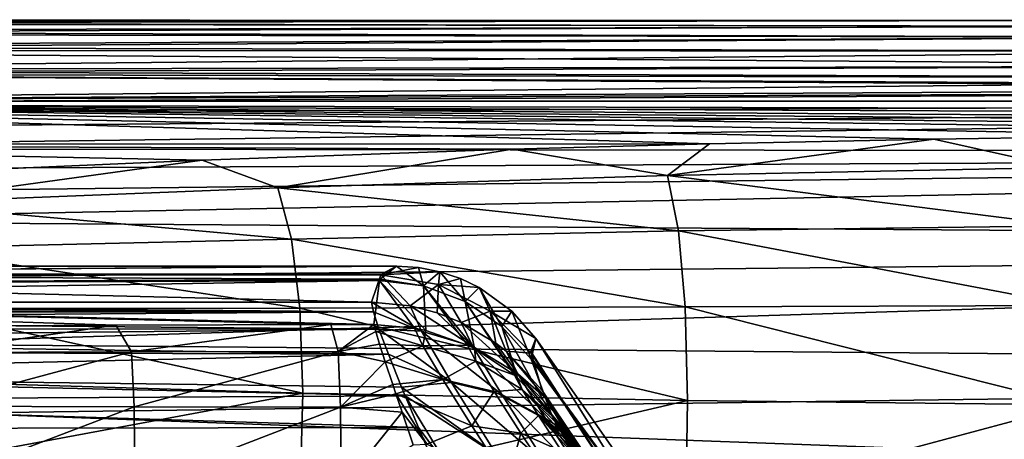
# Model space of a CAD drawing. Header units: metres. Extents: x -90 to 90, y -173 to 74.
# Tile 489 of 564: x 36 to 47, y 9 to 14. Entities that reach past the tile are written whole.
import ezdxf

# ---------------------------------------------------------------- set-up
doc = ezdxf.new("R2010")
doc.units = ezdxf.units.M
doc.layers.add('solid_509418', color=7, linetype='CONTINUOUS')
doc.layers.add('solid_509418_01', color=7, linetype='CONTINUOUS')

msp = doc.modelspace()

# ---------------------------------------------------------------- linework, layer by layer
at = {"layer": 'solid_509418'}
msp.add_3dface([(71.5, 8.020932, 20.362175), (35.100643, 9.368428, 19.276245), (-71.5, 8.020932, 20.362175)], dxfattribs=at)
at = {"layer": 'solid_509418_01'}
for points in [[(27.148355, 13.999538, -0.271879), (48.564259, 13.990871, 1.208513), (48.562248, 13.991098, -1.193362)], [(27.207102, 13.9539, -2.715476), (27.148355, 13.999538, -0.271879), (48.562248, 13.991098, -1.193362)], [(27.148355, 13.999538, -0.271879), (27.186066, 13.970243, 2.181793), (48.564259, 13.990871, 1.208513)], [(27.186066, 13.970243, 2.181793), (49.066555, 13.920585, 3.563717), (48.564259, 13.990871, 1.208513)], [(27.186066, 13.970243, 2.181793), (27.321669, 13.864264, 4.658258), (49.066555, 13.920585, 3.563717)], [(27.207102, 13.9539, -2.715476), (48.562248, 13.991098, -1.193362), (49.057552, 13.921746, -3.537581)], [(27.360445, 13.833748, -5.154876), (27.207102, 13.9539, -2.715476), (49.057552, 13.921746, -3.537581)], [(27.321669, 13.864264, 4.658258), (50.046993, 13.792353, 5.760246), (49.066555, 13.920585, 3.563717)], [(27.360445, 13.833748, -5.154876), (49.057552, 13.921746, -3.537581), (50.0397, 13.793348, -5.746435)], [(27.321669, 13.864264, 4.658258), (27.556841, 13.677979, 7.170755), (50.046993, 13.792353, 5.760246)], [(27.60552, 13.638899, -7.592478), (27.360445, 13.833748, -5.154876), (50.0397, 13.793348, -5.746435)], [(27.556841, 13.677979, 7.170755), (51.460754, 13.628346, 7.702366), (50.046993, 13.792353, 5.760246)], [(27.60552, 13.638899, -7.592478), (50.0397, 13.793348, -5.746435), (51.458023, 13.628638, -7.699351)], [(27.556841, 13.677979, 7.170755), (27.893213, 13.405949, 9.731151), (51.460754, 13.628346, 7.702366)], [(27.60552, 13.638899, -7.592478), (51.458023, 13.628638, -7.699351), (53.243412, 13.456925, -9.305748)], [(27.940966, 13.36669, -10.046323), (27.60552, 13.638899, -7.592478), (53.243412, 13.456925, -9.305748)], [(27.893213, 13.405949, 9.731151), (53.246109, 13.456704, 9.307644), (51.460754, 13.628346, 7.702366)], [(27.893213, 13.405949, 9.731151), (55.326469, 13.306952, 10.507484), (53.246109, 13.456704, 9.307644)], [(27.940966, 13.36669, -10.046323), (53.243412, 13.456925, -9.305748), (55.324173, 13.307088, -10.506461)], [(27.893213, 13.405949, 9.731151), (28.332397, 13.040526, 12.352942), (55.326469, 13.306952, 10.507484)], [(27.940966, 13.36669, -10.046323), (57.611919, 13.205138, -11.249271), (60, 13.169123, -11.5)], [(28.372757, 13.006383, -12.569467), (27.940966, 13.36669, -10.046323), (60, 13.169123, -11.5)], [(27.940966, 13.36669, -10.046323), (55.324173, 13.307088, -10.506461), (57.611919, 13.205138, -11.249271)], [(28.332397, 13.040526, 12.352942), (57.613228, 13.205099, 11.249549), (55.326469, 13.306952, 10.507484)], [(28.332397, 13.040526, 12.352942), (60, 13.169123, 11.5), (57.613228, 13.205099, 11.249549)], [(28.332397, 13.040526, 12.352942), (71.5, 13.040526, 12.352942), (60, 13.169123, 11.5)], [(71.5, 12.898079, -13.232278), (28.372757, 13.006383, -12.569467), (60, 13.169123, -11.5)], [(28.696659, 12.895651, 13.116816), (71.5, 13.040526, 12.352942), (28.332397, 13.040526, 12.352942)], [(43.966923, 12.538608, -15.22127), (28.917906, 12.534367, -15.243135), (28.372757, 13.006383, -12.569467)], [(46.601803, 12.593678, -14.934319), (43.966923, 12.538608, -15.22127), (28.372757, 13.006383, -12.569467)], [(49.744595, 12.640604, -14.685209), (46.601803, 12.593678, -14.934319), (28.372757, 13.006383, -12.569467)], [(53.539268, 12.680739, -14.468629), (49.744595, 12.640604, -14.685209), (28.372757, 13.006383, -12.569467)], [(56.471012, 12.707108, -14.324492), (53.539268, 12.680739, -14.468629), (28.372757, 13.006383, -12.569467)], [(59.713634, 12.738185, -14.152676), (56.471012, 12.707108, -14.324492), (28.372757, 13.006383, -12.569467)], [(63.068329, 12.775712, -13.942282), (59.713634, 12.738185, -14.152676), (28.372757, 13.006383, -12.569467)], [(67.6716, 12.837234, -13.590087), (63.068329, 12.775712, -13.942282), (28.372757, 13.006383, -12.569467)], [(71.5, 12.898079, -13.232278), (67.6716, 12.837234, -13.590087), (28.372757, 13.006383, -12.569467)], [(28.696659, 12.895651, 13.116816), (29.143702, 12.708432, 13.846309), (71.5, 13.040526, 12.352942)], [(29.143702, 12.708432, 13.846309), (29.666065, 12.483955, 14.539941), (71.5, 13.040526, 12.352942)], [(71.5, 12.426649, 14.696774), (71.5, 13.040526, 12.352942), (29.666065, 12.483955, 14.539941)], [(48.097168, 12.258597, -16.156853), (46.601803, 12.593678, -14.934319), (49.744595, 12.640604, -14.685209)], [(43.966923, 12.538608, -15.22127), (41.646454, 12.475167, -15.545035), (28.917906, 12.534367, -15.243135)], [(38.0042, 12.345515, -16.185804), (35.384258, 12.230556, -16.732603), (28.917906, 12.534367, -15.243135)], [(41.646454, 12.475167, -15.545035), (38.0042, 12.345515, -16.185804), (28.917906, 12.534367, -15.243135)], [(43.473484, 12.16604, -16.596878), (41.646454, 12.475167, -15.545035), (43.966923, 12.538608, -15.22127)], [(43.473484, 12.16604, -16.596878), (43.966923, 12.538608, -15.22127), (46.601803, 12.593678, -14.934319)], [(48.097168, 12.258597, -16.156853), (43.473484, 12.16604, -16.596878), (46.601803, 12.593678, -14.934319)], [(71.5, 12.426649, 14.696774), (29.666065, 12.483955, 14.539941), (30.238186, 12.226862, 15.197349)], [(71.5, 12.426649, 14.696774), (30.238186, 12.226862, 15.197349), (30.840912, 11.941573, 15.818295)], [(71.5, 12.426649, 14.696774), (30.840912, 11.941573, 15.818295), (31.463343, 11.631986, 16.403299)], [(71.5, 11.353176, 16.871574), (71.5, 12.426649, 14.696774), (31.463343, 11.631986, 16.403299)], [(38.890434, 12.021069, -17.265024), (38.0042, 12.345515, -16.185804), (41.646454, 12.475167, -15.545035)], [(43.473484, 12.16604, -16.596878), (38.890434, 12.021069, -17.265024), (41.646454, 12.475167, -15.545035)], [(34.334614, 11.841149, -18.09054), (35.384258, 12.230556, -16.732603), (38.0042, 12.345515, -16.185804)], [(38.890434, 12.021069, -17.265024), (34.334614, 11.841149, -18.09054), (38.0042, 12.345515, -16.185804)], [(43.600742, 11.512728, -18.010515), (38.890434, 12.021069, -17.265024), (43.473484, 12.16604, -16.596878)], [(48.179291, 11.574943, -17.675789), (43.473484, 12.16604, -16.596878), (48.097168, 12.258597, -16.156853)], [(48.179291, 11.574943, -17.675789), (43.600742, 11.512728, -18.010515), (43.473484, 12.16604, -16.596878)], [(39.051003, 11.41687, -18.518688), (34.334614, 11.841149, -18.09054), (38.890434, 12.021069, -17.265024)], [(43.600742, 11.512728, -18.010515), (39.051003, 11.41687, -18.518688), (38.890434, 12.021069, -17.265024)], [(39.051003, 11.41687, -18.518688), (34.502522, 11.309421, -19.146471), (34.334614, 11.841149, -18.09054)], [(71.5, 11.353176, 16.871574), (31.463343, 11.631986, 16.403299), (32.718678, 10.949238, 17.474874)], [(48.23069, 10.634048, -19.051777), (43.600742, 11.512728, -18.010515), (48.179291, 11.574943, -17.675789)], [(43.680096, 10.621019, -19.291079), (39.051003, 11.41687, -18.518688), (43.600742, 11.512728, -18.010515)], [(48.23069, 10.634048, -19.051777), (43.680096, 10.621019, -19.291079), (43.600742, 11.512728, -18.010515)], [(71.5, 11.353176, 16.871574), (32.718678, 10.949238, 17.474874), (33.952591, 10.186291, 18.435163)], [(71.5, 9.864332, 18.78611), (71.5, 11.353176, 16.871574), (33.952591, 10.186291, 18.435163)], [(39.150482, 10.602705, -19.654308), (34.502522, 11.309421, -19.146471), (39.051003, 11.41687, -18.518688)], [(43.680096, 10.621019, -19.291079), (39.150482, 10.602705, -19.654308), (39.051003, 11.41687, -18.518688)], [(39.150482, 10.602705, -19.654308), (34.606026, 10.602125, -20.102959), (34.502522, 11.309421, -19.146471)], [(40.286743, 11.1, 0.000054), (27.040361, 11.005395, 5.274846), (27.157198, 11.1)], [(40.286743, 11.1, 0.000054), (40.110134, 11.004753, 5.2927), (27.040361, 11.005395, 5.274846)], [(40.102314, 10.995108, 5.554134), (27.040371, 10.994201, 5.578076), (27.040361, 11.005395, 5.274846)], [(40.110134, 11.004753, 5.2927), (40.102314, 10.995108, 5.554134), (27.040361, 11.005395, 5.274846)], [(40.102314, 10.995108, 5.554134), (39.994858, 10.673585, 11.192389), (27.040371, 10.994201, 5.578076)], [(40.286743, 11.1, 0.000054), (27.157198, 11.1), (27.040953, 10.999518, -5.43615)], [(40.096519, 10.947599, -6.694251), (40.286743, 11.1, 0.000054), (27.040953, 10.999518, -5.43615)], [(40.096519, 10.947599, -6.694251), (27.040953, 10.999518, -5.43615), (27.067997, 10.879611, -8.049222)], [(40.449524, 10.631161, 11.188727), (39.994858, 10.673585, 11.192389), (40.102314, 10.995108, 5.554134)], [(40.605545, 10.867162, -7.078093), (40.286743, 11.1, 0.000054), (40.096519, 10.947599, -6.694251)], [(40.286743, 11.1, 0.000054), (40.102314, 10.995108, 5.554134), (40.110134, 11.004753, 5.2927)], [(40.54641, 11.082968, -0.001969), (40.102314, 10.995108, 5.554134), (40.286743, 11.1, 0.000054)], [(40.54641, 11.082968, -0.001969), (40.797726, 11.033456, -0.003247), (40.102314, 10.995108, 5.554134)], [(40.797726, 11.033456, -0.003247), (40.779823, 10.884545, 5.582143), (40.102314, 10.995108, 5.554134)], [(40.449524, 10.631161, 11.188727), (40.102314, 10.995108, 5.554134), (40.779823, 10.884545, 5.582143)], [(40.605545, 10.867162, -7.078093), (40.54641, 11.082968, -0.001969), (40.286743, 11.1, 0.000054)], [(40.605545, 10.867162, -7.078093), (40.797726, 11.033456, -0.003247), (40.54641, 11.082968, -0.001969)], [(41.09343, 10.683723, -7.07165), (40.797726, 11.033456, -0.003247), (40.605545, 10.867162, -7.078093)], [(40.797726, 11.033456, -0.003247), (41.037613, 10.953521, -0.003492), (40.779823, 10.884545, 5.582143)], [(41.09343, 10.683723, -7.07165), (41.037613, 10.953521, -0.003492), (40.797726, 11.033456, -0.003247)], [(39.994858, 10.673585, 11.192389), (27.176409, 10.673585, 11.192389), (27.040371, 10.994201, 5.578076)], [(40.08902, 10.93119, -7.04523), (40.096519, 10.947599, -6.694251), (27.067997, 10.879611, -8.049222)], [(40.08902, 10.93119, -7.04523), (27.067997, 10.879611, -8.049222), (27.147692, 10.722144, -10.536712)], [(40.08902, 10.93119, -7.04523), (27.147692, 10.722144, -10.536712), (40.021965, 10.413901, -14.190821)], [(40.498211, 10.370061, -14.181187), (40.08902, 10.93119, -7.04523), (40.021965, 10.413901, -14.190821)], [(40.605545, 10.867162, -7.078093), (40.096519, 10.947599, -6.694251), (40.08902, 10.93119, -7.04523)], [(40.498211, 10.370061, -14.181187), (40.630276, 10.341747, -14.176013), (40.08902, 10.93119, -7.04523)], [(40.605545, 10.867162, -7.078093), (40.08902, 10.93119, -7.04523), (40.630276, 10.341747, -14.176013)], [(40.764706, 10.549988, 11.179735), (40.449524, 10.631161, 11.188727), (40.779823, 10.884545, 5.582143)], [(41.047562, 10.436927, 11.166649), (40.764706, 10.549988, 11.179735), (40.779823, 10.884545, 5.582143)], [(41.037613, 10.953521, -0.003492), (41.260593, 10.846755, -0.003131), (40.779823, 10.884545, 5.582143)], [(41.260593, 10.846755, -0.003131), (41.389389, 10.567492, 5.573417), (40.779823, 10.884545, 5.582143)], [(41.047562, 10.436927, 11.166649), (40.779823, 10.884545, 5.582143), (41.389389, 10.567492, 5.573417)], [(41.09343, 10.683723, -7.07165), (41.260593, 10.846755, -0.003131), (41.037613, 10.953521, -0.003492)], [(40.605545, 10.867162, -7.078093), (41.1231, 10.167932, -14.146139), (41.203442, 10.128288, -14.139515)], [(41.09343, 10.683723, -7.07165), (40.605545, 10.867162, -7.078093), (41.203442, 10.128288, -14.139515)], [(40.605545, 10.867162, -7.078093), (40.630276, 10.341747, -14.176013), (41.1231, 10.167932, -14.146139)], [(41.52375, 10.39009, -7.053521), (41.260593, 10.846755, -0.003131), (41.09343, 10.683723, -7.07165)], [(41.260593, 10.846755, -0.003131), (41.641876, 10.571043, -0.001794), (41.389389, 10.567492, 5.573417)], [(41.52375, 10.39009, -7.053521), (41.641876, 10.571043, -0.001794), (41.260593, 10.846755, -0.003131)], [(27.147692, 10.722144, -10.536712), (39.514103, 10.412202, -14.208351), (40.021965, 10.413901, -14.190821)], [(27.147692, 10.722144, -10.536712), (36.986366, 10.402902, -14.303854), (39.514103, 10.412202, -14.208351)], [(27.147692, 10.722144, -10.536712), (34.801502, 10.392718, -14.407708), (36.986366, 10.402902, -14.303854)], [(40.015209, 10.559846, 12.090962), (27.176409, 10.673585, 11.192389), (39.994858, 10.673585, 11.192389)], [(27.280231, 10.628686, 11.637031), (27.176409, 10.673585, 11.192389), (40.015209, 10.559846, 12.090962)], [(40.582607, 10.333177, 12.865932), (39.994858, 10.673585, 11.192389), (40.449524, 10.631161, 11.188727)], [(40.582607, 10.333177, 12.865932), (40.015209, 10.559846, 12.090962), (39.994858, 10.673585, 11.192389)], [(41.09343, 10.683723, -7.07165), (41.674847, 9.814808, -14.088106), (41.708576, 9.786005, -14.08344)], [(41.52375, 10.39009, -7.053521), (41.09343, 10.683723, -7.07165), (41.708576, 9.786005, -14.08344)], [(41.09343, 10.683723, -7.07165), (41.203442, 10.128288, -14.139515), (41.674847, 9.814808, -14.088106)], [(27.454931, 10.561766, 12.080112), (27.280231, 10.628686, 11.637031), (40.015209, 10.559846, 12.090962)], [(27.707804, 10.471811, 12.525085), (27.454931, 10.561766, 12.080112), (40.015209, 10.559846, 12.090962)], [(27.707804, 10.471811, 12.525085), (40.015209, 10.559846, 12.090962), (40.080761, 10.355803, 12.979097)], [(39.185726, 9.604197, -20.636169), (34.606026, 10.602125, -20.102959), (39.150482, 10.602705, -19.654308)], [(39.185726, 9.604197, -20.636169), (34.641857, 9.741515, -20.929943), (34.606026, 10.602125, -20.102959)], [(43.709023, 9.518983, -20.398275), (39.150482, 10.602705, -19.654308), (43.680096, 10.621019, -19.291079)], [(43.709023, 9.518983, -20.398275), (39.185726, 9.604197, -20.636169), (39.150482, 10.602705, -19.654308)], [(40.582607, 10.333177, 12.865932), (40.080761, 10.355803, 12.979097), (40.015209, 10.559846, 12.090962)], [(41.186024, 10.153795, 12.72319), (40.449524, 10.631161, 11.188727), (40.764706, 10.549988, 11.179735)], [(40.582607, 10.333177, 12.865932), (40.449524, 10.631161, 11.188727), (41.186024, 10.153795, 12.72319)], [(41.186024, 10.153795, 12.72319), (40.764706, 10.549988, 11.179735), (41.047562, 10.436927, 11.166649)], [(41.45628, 10.192137, 11.137584), (41.047562, 10.436927, 11.166649), (41.389389, 10.567492, 5.573417)], [(41.641876, 10.571043, -0.001794), (41.925537, 10.247085, 0), (41.389389, 10.567492, 5.573417)], [(41.389389, 10.567492, 5.573417), (41.925537, 10.247085, 0), (41.868198, 10.076625, 5.527434)], [(41.575909, 10.097699, 11.126235), (41.389389, 10.567492, 5.573417), (41.868198, 10.076625, 5.527434)], [(41.575909, 10.097699, 11.126235), (41.45628, 10.192137, 11.137584), (41.389389, 10.567492, 5.573417)], [(41.52375, 10.39009, -7.053521), (41.871464, 10.004912, -6.99604), (41.641876, 10.571043, -0.001794)], [(41.641876, 10.571043, -0.001794), (41.871464, 10.004912, -6.99604), (41.925537, 10.247085, 0)], [(48.249733, 9.465533, -20.241505), (43.680096, 10.621019, -19.291079), (48.23069, 10.634048, -19.051777)], [(48.249733, 9.465533, -20.241505), (43.709023, 9.518983, -20.398275), (43.680096, 10.621019, -19.291079)], [(28.030199, 10.359685, 12.965344), (27.707804, 10.471811, 12.525085), (40.080761, 10.355803, 12.979097)], [(41.714958, 9.830812, 12.542705), (41.047562, 10.436927, 11.166649), (41.45628, 10.192137, 11.137584)], [(41.186024, 10.153795, 12.72319), (41.047562, 10.436927, 11.166649), (41.714958, 9.830812, 12.542705)], [(28.380411, 10.23461, 13.372893), (28.030199, 10.359685, 12.965344), (40.080761, 10.355803, 12.979097)], [(28.380411, 10.23461, 13.372893), (40.080761, 10.355803, 12.979097), (40.191105, 10.061096, 13.849604)], [(34.746532, 10.083767, -15.786038), (36.986366, 10.402902, -14.303854), (34.801502, 10.392718, -14.407708)], [(37.173679, 10.089453, -15.699265), (36.986366, 10.402902, -14.303854), (34.746532, 10.083767, -15.786038)], [(37.173679, 10.089453, -15.699265), (39.514103, 10.412202, -14.208351), (36.986366, 10.402902, -14.303854)], [(37.173679, 10.089453, -15.699265), (39.602409, 10.094663, -15.633296), (39.514103, 10.412202, -14.208351)], [(39.602409, 10.094663, -15.633296), (40.021965, 10.413901, -14.190821), (39.514103, 10.412202, -14.208351)], [(40.043987, 10.328805, -14.772529), (40.021965, 10.413901, -14.190821), (39.602409, 10.094663, -15.633296)], [(40.088795, 10.180503, -15.362845), (40.043987, 10.328805, -14.772529), (39.602409, 10.094663, -15.633296)], [(40.043987, 10.328805, -14.772529), (40.498211, 10.370061, -14.181187), (40.021965, 10.413901, -14.190821)], [(40.597511, 10.161587, -15.232504), (40.498211, 10.370061, -14.181187), (40.043987, 10.328805, -14.772529)], [(40.597511, 10.161587, -15.232504), (40.043987, 10.328805, -14.772529), (40.088795, 10.180503, -15.362845)], [(40.933201, 9.729314, 14.416173), (40.191105, 10.061096, 13.849604), (40.080761, 10.355803, 12.979097)], [(40.933201, 9.729314, 14.416173), (40.080761, 10.355803, 12.979097), (40.582607, 10.333177, 12.865932)], [(40.597511, 10.161587, -15.232504), (40.630276, 10.341747, -14.176013), (40.498211, 10.370061, -14.181187)], [(40.582607, 10.333177, 12.865932), (41.186024, 10.153795, 12.72319), (41.526974, 9.586485, 14.159807)], [(40.933201, 9.729314, 14.416173), (40.582607, 10.333177, 12.865932), (41.526974, 9.586485, 14.159807)], [(40.597511, 10.161587, -15.232504), (41.1231, 10.167932, -14.146139), (40.630276, 10.341747, -14.176013)], [(41.52375, 10.39009, -7.053521), (42.116558, 9.334624, -14.011022), (41.871464, 10.004912, -6.99604)], [(41.52375, 10.39009, -7.053521), (41.708576, 9.786005, -14.08344), (42.116558, 9.334624, -14.011022)], [(28.764147, 10.099827, 13.750069), (28.380411, 10.23461, 13.372893), (40.191105, 10.061096, 13.849604)], [(71.5, 9.864332, 18.78611), (33.952591, 10.186291, 18.435163), (35.100643, 9.368428, 19.276245)], [(41.714958, 9.830812, 12.542705), (41.45628, 10.192137, 11.137584), (41.575909, 10.097699, 11.126235)], [(41.865875, 10.092885, 5.243936), (41.925537, 10.247085, 0), (46.324631, 3.202112, 16.699974)], [(41.868198, 10.076625, 5.527434), (41.925537, 10.247085, 0), (41.865875, 10.092885, 5.243936)], [(41.866138, 10.029396, -6.626347), (46.552277, 3.639416), (41.925537, 10.247085, 0)], [(41.866138, 10.029396, -6.626347), (41.925537, 10.247085, 0), (41.871464, 10.004912, -6.99604)], [(41.925537, 10.247085, 0), (46.552277, 3.639416), (46.324631, 3.202112, 16.699974)], [(29.534691, 9.816942, 14.41048), (28.764147, 10.099827, 13.750069), (40.191105, 10.061096, 13.849604)], [(37.173679, 10.089453, -15.699265), (34.746532, 10.083767, -15.786038), (34.790451, 9.450747, -17.043175)], [(37.203625, 9.443627, -16.98518), (37.173679, 10.089453, -15.699265), (34.790451, 9.450747, -17.043175)], [(37.203625, 9.443627, -16.98518), (39.602409, 10.094663, -15.633296), (37.173679, 10.089453, -15.699265)], [(37.203625, 9.443627, -16.98518), (39.628754, 9.438525, -16.940689), (39.602409, 10.094663, -15.633296)], [(40.155769, 9.971924, -15.937387), (40.088795, 10.180503, -15.362845), (39.602409, 10.094663, -15.633296)], [(40.155769, 9.971924, -15.937387), (39.602409, 10.094663, -15.633296), (39.628754, 9.438525, -16.940689)], [(40.597511, 10.161587, -15.232504), (40.088795, 10.180503, -15.362845), (40.155769, 9.971924, -15.937387)], [(40.597511, 10.161587, -15.232504), (40.155769, 9.971924, -15.937387), (40.830303, 9.765902, -16.196411)], [(40.597511, 10.161587, -15.232504), (41.219852, 9.978769, -15.075309), (41.1231, 10.167932, -14.146139)], [(40.597511, 10.161587, -15.232504), (40.830303, 9.765902, -16.196411), (41.219852, 9.978769, -15.075309)], [(41.219852, 9.978769, -15.075309), (41.203442, 10.128288, -14.139515), (41.1231, 10.167932, -14.146139)], [(41.186024, 10.153795, 12.72319), (41.714958, 9.830812, 12.542705), (42.038963, 9.30473, 13.848092)], [(41.526974, 9.586485, 14.159807), (41.186024, 10.153795, 12.72319), (42.038963, 9.30473, 13.848092)], [(41.219852, 9.978769, -15.075309), (41.674847, 9.814808, -14.088106), (41.203442, 10.128288, -14.139515)], [(41.575909, 10.097699, 11.126235), (41.868198, 10.076625, 5.527434), (41.999222, 9.636455, 11.070225)], [(41.575909, 10.097699, 11.126235), (41.999222, 9.636455, 11.070225), (42.045837, 9.540107, 11.722348)], [(41.714958, 9.830812, 12.542705), (41.575909, 10.097699, 11.126235), (42.045837, 9.540107, 11.722348)], [(41.868198, 10.076625, 5.527434), (41.865875, 10.092885, 5.243936), (46.324631, 3.202112, 16.699974)], [(41.999222, 9.636455, 11.070225), (41.868198, 10.076625, 5.527434), (46.324631, 3.202112, 16.699974)], [(29.534691, 9.816942, 14.41048), (40.191105, 10.061096, 13.849604), (40.345715, 9.675456, 14.69488)], [(40.243298, 9.705234, -16.487381), (40.155769, 9.971924, -15.937387), (39.628754, 9.438525, -16.940689)], [(40.830303, 9.765902, -16.196411), (40.155769, 9.971924, -15.937387), (40.243298, 9.705234, -16.487381)], [(40.933201, 9.729314, 14.416173), (40.345715, 9.675456, 14.69488), (40.191105, 10.061096, 13.849604)], [(40.830303, 9.765902, -16.196411), (41.43499, 9.623907, -15.926004), (41.219852, 9.978769, -15.075309)], [(41.219852, 9.978769, -15.075309), (41.764503, 9.648625, -14.875807), (41.674847, 9.814808, -14.088106)], [(41.219852, 9.978769, -15.075309), (41.43499, 9.623907, -15.926004), (41.764503, 9.648625, -14.875807)], [(41.866138, 10.029396, -6.626347), (41.871464, 10.004912, -6.99604), (46.552277, 3.639416)], [(41.871464, 10.004912, -6.99604), (42.116558, 9.334624, -14.011022), (46.552277, 3.639416)], [(71.5, 8.020932, 20.362175), (71.5, 9.864332, 18.78611), (35.100643, 9.368428, 19.276245)], [(29.534691, 9.816942, 14.41048), (40.345715, 9.675456, 14.69488), (40.388622, 9.571088, 14.889961)], [(30.312115, 9.517001, 14.986768), (29.534691, 9.816942, 14.41048), (40.388622, 9.571088, 14.889961)], [(34.60894, 8.754652, -21.601429), (34.641857, 9.741515, -20.929943), (39.185726, 9.604197, -20.636169)], [(40.830303, 9.765902, -16.196411), (40.243298, 9.705234, -16.487381), (40.27895, 9.598008, -16.674002)], [(40.830303, 9.765902, -16.196411), (40.27895, 9.598008, -16.674002), (41.172012, 9.220461, -17.022043)], [(41.465748, 8.874158, 15.764165), (40.345715, 9.675456, 14.69488), (40.933201, 9.729314, 14.416173)], [(40.830303, 9.765902, -16.196411), (41.172012, 9.220461, -17.022043), (41.43499, 9.623907, -15.926004)], [(40.933201, 9.729314, 14.416173), (41.526974, 9.586485, 14.159807), (42.038086, 8.784402, 15.409062)], [(41.465748, 8.874158, 15.764165), (40.933201, 9.729314, 14.416173), (42.038086, 8.784402, 15.409062)], [(41.764503, 9.648625, -14.875807), (41.708576, 9.786005, -14.08344), (41.674847, 9.814808, -14.088106)], [(41.764503, 9.648625, -14.875807), (42.116558, 9.334624, -14.011022), (41.708576, 9.786005, -14.08344)], [(41.714958, 9.830812, 12.542705), (42.045837, 9.540107, 11.722348), (42.138336, 9.37888, 12.36032)], [(41.714958, 9.830812, 12.542705), (42.138336, 9.37888, 12.36032), (42.276386, 9.153482, 12.978931)], [(42.038963, 9.30473, 13.848092), (41.714958, 9.830812, 12.542705), (42.276386, 9.153482, 12.978931)], [(40.27895, 9.598008, -16.674002), (40.243298, 9.705234, -16.487381), (39.628754, 9.438525, -16.940689)], [(41.465748, 8.874158, 15.764165), (40.388622, 9.571088, 14.889961), (40.345715, 9.675456, 14.69488)], [(41.172012, 9.220461, -17.022043), (41.747921, 9.134641, -16.656178), (41.43499, 9.623907, -15.926004)], [(41.43499, 9.623907, -15.926004), (41.954952, 9.341524, -15.596116), (41.764503, 9.648625, -14.875807)], [(41.43499, 9.623907, -15.926004), (41.747921, 9.134641, -16.656178), (41.954952, 9.341524, -15.596116)], [(41.764503, 9.648625, -14.875807), (42.22327, 9.147122, -14.779774), (42.153038, 9.264938, -14.396246)], [(41.764503, 9.648625, -14.875807), (41.954952, 9.341524, -15.596116), (42.22327, 9.147122, -14.779774)], [(41.764503, 9.648625, -14.875807), (42.153038, 9.264938, -14.396246), (42.116558, 9.334624, -14.011022)], [(42.045837, 9.540107, 11.722348), (41.999222, 9.636455, 11.070225), (46.324631, 3.202112, 16.699974)], [(30.312115, 9.517001, 14.986768), (40.388622, 9.571088, 14.889961), (40.543781, 9.199139, 15.506305)], [(31.11862, 9.185246, 15.527331), (30.312115, 9.517001, 14.986768), (40.543781, 9.199139, 15.506305)], [(39.155663, 8.452759, -21.433393), (34.60894, 8.754652, -21.601429), (39.185726, 9.604197, -20.636169)], [(39.155663, 8.452759, -21.433393), (39.185726, 9.604197, -20.636169), (43.709023, 9.518983, -20.398275)], [(43.686646, 8.2413, -21.29727), (39.155663, 8.452759, -21.433393), (43.709023, 9.518983, -20.398275)], [(40.352226, 9.379558, -17.012268), (40.27895, 9.598008, -16.674002), (39.628754, 9.438525, -16.940689)], [(40.644966, 9.003146, -17.487978), (40.27895, 9.598008, -16.674002), (40.352226, 9.379558, -17.012268)], [(40.644966, 9.003146, -17.487978), (41.172012, 9.220461, -17.022043), (40.27895, 9.598008, -16.674002)], [(40.941998, 8.662521, 16.230507), (40.543781, 9.199139, 15.506305), (40.388622, 9.571088, 14.889961)], [(40.941998, 8.662521, 16.230507), (40.388622, 9.571088, 14.889961), (41.465748, 8.874158, 15.764165)], [(41.526974, 9.586485, 14.159807), (42.038963, 9.30473, 13.848092), (42.519558, 8.56268, 14.983916)], [(42.038086, 8.784402, 15.409062), (41.526974, 9.586485, 14.159807), (42.519558, 8.56268, 14.983916)], [(42.138336, 9.37888, 12.36032), (42.045837, 9.540107, 11.722348), (46.324631, 3.202112, 16.699974)], [(43.686646, 8.2413, -21.29727), (43.709023, 9.518983, -20.398275), (48.249733, 9.465533, -20.241505)], [(37.203625, 9.443627, -16.98518), (34.790451, 9.450747, -17.043175), (34.806732, 8.531059, -18.109671)], [(37.213314, 8.50452, -18.075951), (37.203625, 9.443627, -16.98518), (34.806732, 8.531059, -18.109671)], [(37.213314, 8.50452, -18.075951), (39.628754, 9.438525, -16.940689), (37.203625, 9.443627, -16.98518)], [(37.213314, 8.50452, -18.075951), (39.637798, 8.484086, -18.049772), (39.628754, 9.438525, -16.940689)], [(40.352226, 9.379558, -17.012268), (39.628754, 9.438525, -16.940689), (39.637798, 8.484086, -18.049772)], [(40.481884, 8.994946, -17.508266), (40.352226, 9.379558, -17.012268), (39.637798, 8.484086, -18.049772)], [(40.644966, 9.003146, -17.487978), (40.352226, 9.379558, -17.012268), (40.481884, 8.994946, -17.508266)], [(42.276386, 9.153482, 12.978931), (42.138336, 9.37888, 12.36032), (46.324631, 3.202112, 16.699974)], [(48.235851, 8.106179, -21.207527), (43.686646, 8.2413, -21.29727), (48.249733, 9.465533, -20.241505)], [(41.747921, 9.134641, -16.656178), (42.23056, 8.917273, -16.21719), (41.954952, 9.341524, -15.596116)], [(41.954952, 9.341524, -15.596116), (42.45623, 8.782616, -15.476543), (42.324619, 8.985902, -15.140793)], [(41.954952, 9.341524, -15.596116), (42.23056, 8.917273, -16.21719), (42.45623, 8.782616, -15.476543)], [(41.954952, 9.341524, -15.596116), (42.324619, 8.985902, -15.140793), (42.22327, 9.147122, -14.779774)], [(42.038963, 9.30473, 13.848092), (42.276386, 9.153482, 12.978931), (42.459541, 8.864809, 13.572503)], [(42.038963, 9.30473, 13.848092), (42.459541, 8.864809, 13.572503), (42.687057, 8.514212, 14.134871)], [(42.519558, 8.56268, 14.983916), (42.038963, 9.30473, 13.848092), (42.687057, 8.514212, 14.134871)], [(42.116558, 9.334624, -14.011022), (42.153038, 9.264938, -14.396246), (46.552277, 3.639416)], [(42.153038, 9.264938, -14.396246), (42.22327, 9.147122, -14.779774), (46.552277, 3.639416)], [(31.11862, 9.185246, 15.527331), (40.543781, 9.199139, 15.506305), (40.784077, 8.633326, 16.274282)], [(31.956322, 8.813597, 16.047434), (31.11862, 9.185246, 15.527331), (40.784077, 8.633326, 16.274282)], [(40.941998, 8.662521, 16.230507), (40.784077, 8.633326, 16.274282), (40.543781, 9.199139, 15.506305)], [(40.644966, 9.003146, -17.487978), (41.594326, 8.567029, -17.689447), (41.172012, 9.220461, -17.022043)], [(41.172012, 9.220461, -17.022043), (41.594326, 8.567029, -17.689447), (41.747921, 9.134641, -16.656178)], [(42.22327, 9.147122, -14.779774), (42.324619, 8.985902, -15.140793), (46.552277, 3.639416)], [(42.459541, 8.864809, 13.572503), (42.276386, 9.153482, 12.978931), (46.324631, 3.202112, 16.699974)], [(41.594326, 8.567029, -17.689447), (42.134151, 8.546992, -17.247477), (41.747921, 9.134641, -16.656178)], [(41.747921, 9.134641, -16.656178), (42.134151, 8.546992, -17.247477), (42.23056, 8.917273, -16.21719)]]:
    msp.add_3dface(points, dxfattribs=at)

doc.saveas('drawing.dxf')
